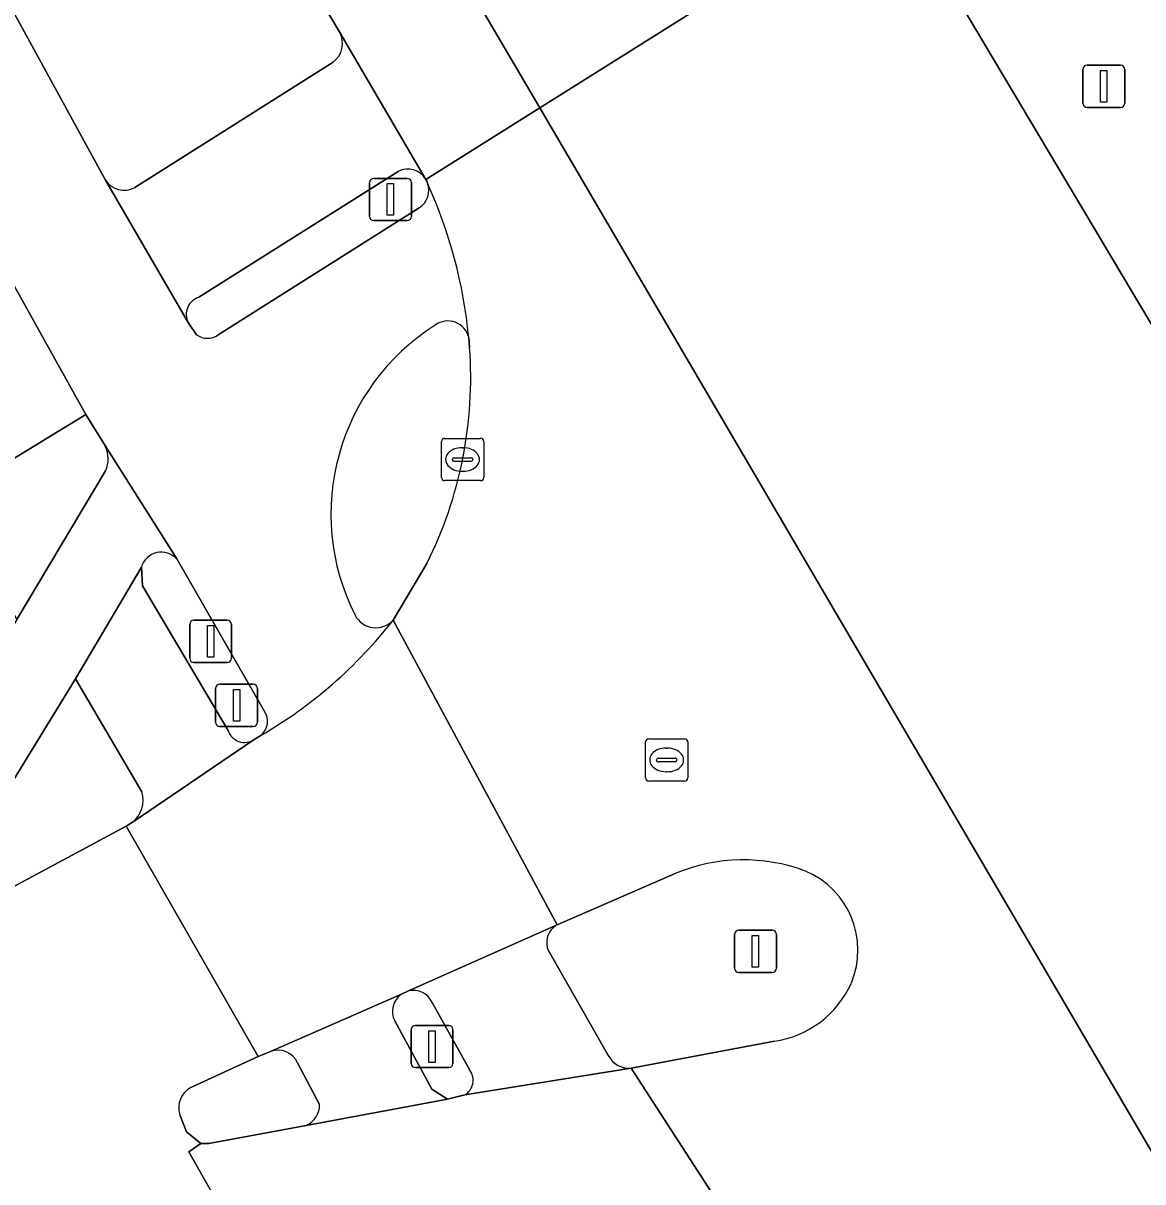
# Model space of a CAD drawing. Extents: x 161477 to 163040, y 383680 to 384871.
# Drawn here: x 162682.5 to 162709.01, y 384508.44 to 384535.87 of the extents above; entities that cross this region are included whole.
import ezdxf

# ---------------------------------------------------------------- set-up
doc = ezdxf.new("R2010")
doc.units = 0
for name, color, linetype in [('IMGEO_Berm_groen', 7, 'Continuous'), ('IMGEO_Drukknoppaal', 7, 'Continuous'), ('IMGEO_Fietspad_gesloten', 7, 'Continuous'), ('IMGEO_Fietspad_open', 7, 'Continuous'), ('IMGEO_Kolk', 7, 'Continuous'), ('IMGEO_Lichtmast', 7, 'Continuous'), ('IMGEO_Rijbaan_lokaal_gesloten', 7, 'Continuous'), ('IMGEO_Rijbaan_lokaal_open', 7, 'Continuous'), ('IMGEO_Rijbaan_regionaal_gesloten', 7, 'Continuous'), ('IMGEO_Rioolput', 7, 'Continuous'), ('IMGEO_Verkeerseiland_open', 7, 'Continuous'), ('IMGEO_Verkeersregelinstallatiepaal', 7, 'Continuous'), ('IMGEO_Voetpad_open', 7, 'Continuous')]:
    doc.layers.add(name, color=color, linetype=linetype)

msp = doc.modelspace()

# ---------------------------------------------------------------- linework, layer by layer
at = {"layer": 'IMGEO_Berm_groen'}
for points in [[(162689.993, 384535.646), (162685.222, 384543.678)], [(162680.267, 384539.789), (162684.444, 384532.154)], [(162685.141, 384531.979), (162689.835, 384534.95)]]:
    msp.add_lwpolyline(points, dxfattribs=at)
for centre, radius, start, end in [((162689.525, 384535.386), 0.535, 305.3898, 29.0301), ((162684.887, 384532.443), 0.529, 213.1119, 298.6996)]:
    msp.add_arc(centre, radius, start, end, dxfattribs=at)
at = {"layer": 'IMGEO_Drukknoppaal'}
for p, q in [((162686.442, 384520.833), (162686.442, 384521.633)), ((162686.442, 384521.633), (162686.442, 384520.833)), ((162686.542, 384521.733), (162687.332, 384521.733)), ((162687.332, 384521.733), (162686.542, 384521.733)), ((162687.432, 384521.633), (162687.432, 384520.833)), ((162687.432, 384520.833), (162687.432, 384521.633)), ((162687.332, 384520.733), (162686.542, 384520.733)), ((162686.542, 384520.733), (162687.332, 384520.733))]:
    msp.add_line(p, q, dxfattribs=at)
msp.add_lwpolyline([(162686.862, 384521.608), (162687.012, 384521.608), (162687.012, 384520.858), (162686.862, 384520.858), (162686.862, 384521.608)], dxfattribs=at)
for centre, start, end in [((162686.542, 384521.633), 90, 180), ((162686.542, 384521.633), 90, 180), ((162687.332, 384521.633), 0, 90), ((162687.332, 384521.633), 360, 90), ((162686.542, 384520.833), 180, 270), ((162686.542, 384520.833), 180, 270), ((162687.332, 384520.833), 270, 0), ((162687.332, 384520.833), 270, 0)]:
    msp.add_arc(centre, 0.1, start, end, dxfattribs=at)
at = {"layer": 'IMGEO_Fietspad_gesloten'}
for points in [[(162695.144, 384514.518), (162691.625, 384512.956)], [(162696.365, 384511.406), (162694.941, 384513.894)], [(162692.18, 384512.681), (162693.078, 384511.077)], [(162692.959, 384510.491), (162696.897, 384511.129)]]:
    msp.add_lwpolyline(points, dxfattribs=at)
for centre, radius, start, end in [((162695.367, 384514.1), 0.474, 118.1389, 205.8195), ((162691.736, 384512.482), 0.487, 24.1615, 103.1221), ((162696.843, 384511.674), 0.547, 209.2789, 275.7112), ((162692.739, 384510.841), 0.413, 302.1786, 34.8633)]:
    msp.add_arc(centre, radius, start, end, dxfattribs=at)
at = {"layer": 'IMGEO_Fietspad_open'}
for points in [[(162648.573, 384592.878), (162650.141, 384590.536), (162655.343, 384582.291), (162661.691, 384571.728), (162663.543, 384568.094), (162667.567, 384560.196), (162673.2, 384547.544), (162676.263, 384540.838), (162679.22, 384535.035), (162681.042, 384531.876), (162683.982, 384526.606), (162684.444, 384525.851), (162686.138, 384523.183), (162688.203, 384519.591)], [(162686.603, 384528.492), (162686.402, 384528.785), (162684.444, 384532.154), (162680.267, 384539.789)], [(162680.45, 384528.007), (162679.281, 384527.271), (162680.763, 384524.637), (162683.982, 384526.606), (162681.042, 384531.876)], [(162691.878, 384531.498), (162687.115, 384528.487)], [(162686.138, 384523.183), (162684.444, 384525.851)], [(162684.448, 384525.268), (162682.349, 384521.752), (162679.349, 384516.726), (162676.992, 384512.505), (162680.142, 384514.285), (162682.298, 384518), (162683.739, 384520.343), (162685.297, 384522.986)]]:
    msp.add_lwpolyline(points, dxfattribs=at)
for centre, radius, start, end in [((162691.602, 384531.916), 0.501, 303.4812, 19.0582), ((162681.626, 384527.34), 11.473, 5.4386, 24.3988), ((162695.081, 384524.243), 5.295, 122.2582, 206.8734), ((162692.554, 384528.312), 0.507, 13.1297, 126.1864), ((162686.863, 384528.851), 0.443, 234.1209, 304.76), ((162683.832, 384525.555), 0.679, 334.9811, 25.8051), ((162685.772, 384522.853), 0.493, 42.0276, 164.3395), ((162690.848, 384522.109), 0.554, 207.8524, 317.8506), ((162682.576, 384528.528), 11.024, 300.2137, 321.9716), ((162687.851, 384519.339), 0.433, 308.9036, 35.6269)]:
    msp.add_arc(centre, radius, start, end, dxfattribs=at)
at = {"layer": 'IMGEO_Kolk'}
for p, q in [((162692.402, 384525.112), (162692.402, 384525.964)), ((162692.477, 384526.038), (162693.329, 384526.038)), ((162693.403, 384525.964), (162693.403, 384525.112)), ((162692.89, 384525.818), (162692.915, 384525.818)), ((162692.661, 384525.532), (162692.661, 384525.544)), ((162693.099, 384525.495), (162692.701, 384525.495)), ((162692.704, 384525.581), (162693.102, 384525.581)), ((162693.145, 384525.544), (162693.145, 384525.532)), ((162692.913, 384525.258), (162692.888, 384525.258)), ((162693.329, 384525.038), (162692.477, 384525.038))]:
    msp.add_line(p, q, dxfattribs=at)
for points in [[(162692.402, 384525.112), (162692.402, 384525.964)], [(162692.477, 384526.038), (162693.329, 384526.038)], [(162693.403, 384525.964), (162693.403, 384525.112)], [(162693.329, 384525.038), (162692.477, 384525.038)]]:
    msp.add_lwpolyline(points, dxfattribs=at)
for centre, radius, start, end in [((162692.479, 384525.962), 0.0765, 91.552, 178.448), ((162692.479, 384525.962), 0.0765, 91.552, 178.448), ((162693.327, 384525.962), 0.0765, 1.552, 88.448), ((162693.327, 384525.962), 0.0765, 1.552, 88.448), ((162692.701, 384525.541), 0.0403, 85.8775, 175.7526), ((162692.698, 384525.531), 0.0366, 178.938, 274.7102), ((162693.102, 384525.538), 0.043, 264.8664, 352.4533), ((162693.106, 384525.543), 0.0386, 1.7309, 96.639), ((162692.479, 384525.114), 0.0765, 181.552, 268.448), ((162692.479, 384525.114), 0.0765, 181.552, 268.448), ((162693.327, 384525.114), 0.0765, 271.552, 358.448), ((162693.327, 384525.114), 0.0765, 271.552, 358.448)]:
    msp.add_arc(centre, radius, start, end, dxfattribs=at)
for centre, major_axis, ratio, start_param, end_param in [((162692.889, 384525.538), (-0.387, 0.002), 0.722429, 4.712389, 7.853982), ((162692.914, 384525.538), (-0.39, 0.002), 0.717154, 1.570796, 4.712389)]:
    msp.add_ellipse(centre, major_axis=major_axis, ratio=ratio, start_param=start_param, end_param=end_param, dxfattribs=at)
at = {"layer": 'IMGEO_Lichtmast'}
for p, q in [((162699.343, 384513.493), (162699.343, 384514.293)), ((162699.343, 384514.293), (162699.343, 384513.493)), ((162699.443, 384514.393), (162700.233, 384514.393)), ((162700.233, 384514.393), (162699.443, 384514.393)), ((162700.333, 384514.293), (162700.333, 384513.493)), ((162700.333, 384513.493), (162700.333, 384514.293)), ((162700.233, 384513.393), (162699.443, 384513.393)), ((162699.443, 384513.393), (162700.233, 384513.393))]:
    msp.add_line(p, q, dxfattribs=at)
msp.add_lwpolyline([(162699.763, 384514.268), (162699.913, 384514.268), (162699.913, 384513.518), (162699.763, 384513.518), (162699.763, 384514.268)], dxfattribs=at)
for centre, start, end in [((162699.443, 384514.293), 90, 180), ((162699.443, 384514.293), 90, 180), ((162700.233, 384514.293), 0, 90), ((162700.233, 384514.293), 360, 90), ((162699.443, 384513.493), 180, 270), ((162699.443, 384513.493), 180, 270), ((162700.233, 384513.493), 270, 0), ((162700.233, 384513.493), 270, 0)]:
    msp.add_arc(centre, 0.1, start, end, dxfattribs=at)
at = {"layer": 'IMGEO_Rijbaan_lokaal_gesloten'}
for points in [[(162695.144, 384514.518), (162691.259, 384521.737)], [(162688.123, 384519.002), (162687.968, 384518.905), (162685.076, 384516.945), (162684.934, 384516.86), (162688.063, 384511.403), (162688.354, 384511.522), (162691.456, 384512.881), (162691.625, 384512.956), (162695.144, 384514.518)]]:
    msp.add_lwpolyline(points, dxfattribs=at)
msp.add_lwpolyline([(162700.869, 384504.974), (162696.897, 384511.129), (162692.959, 384510.491), (162692.549, 384510.392), (162689.202, 384509.769), (162686.897, 384509.34), (162686.705, 384509.339), (162686.419, 384509.147), (162689.901, 384502.997), (162691.881, 384503.34), (162692.751, 384503.442), (162696.768, 384504.182)], close=True, dxfattribs=at)
msp.add_arc((162682.576, 384528.528), 11.024, 300.2137, 321.9716, dxfattribs=at)
at = {"layer": 'IMGEO_Rijbaan_lokaal_open'}
for points in [[(162686.471, 384510.668), (162688.063, 384511.403), (162684.934, 384516.86), (162680.142, 384514.285), (162676.992, 384512.505), (162672.236, 384509.944)], [(162682.648, 384501.543), (162682.845, 384501.584), (162682.928, 384501.601), (162688.255, 384502.712), (162689.901, 384502.997), (162686.419, 384509.147), (162686.705, 384509.339), (162686.368, 384509.621), (162686.209, 384510.022)]]:
    msp.add_lwpolyline(points, dxfattribs=at)
msp.add_arc((162686.714, 384510.193), 0.533, 117.1261, 198.7216, dxfattribs=at)
at = {"layer": 'IMGEO_Rijbaan_regionaal_gesloten'}
for points in [[(162648.312, 384611.38), (162656.913, 384597.53), (162662.642, 384588.001), (162669.571, 384576.273), (162678.43, 384561.146), (162690.221, 384541.556), (162694.729, 384533.867), (162700.392, 384537.428), (162691.025, 384553.287), (162677.768, 384575.611), (162668.575, 384591.138), (162663.512, 384599.868), (162657.753, 384609.936)], [(162660.195, 384586.185), (162661.36, 384584.262), (162670.368, 384569.152), (162685.222, 384543.678), (162689.993, 384535.646), (162692.033, 384532.172), (162694.729, 384533.867), (162690.221, 384541.556), (162678.43, 384561.146), (162669.571, 384576.273), (162662.642, 384588.001), (162656.913, 384597.53), (162648.312, 384611.38)], [(162709.381, 384528.462), (162704.837, 384536.094), (162702.998, 384539.067), (162700.392, 384537.428), (162694.729, 384533.867), (162713.503, 384501.841), (162715.523, 384498.605), (162717.548, 384495.062), (162721.159, 384495.567), (162724.869, 384496.086), (162722.863, 384499.471), (162722.785, 384499.604), (162722.728, 384499.699), (162722.549, 384500), (162720.899, 384502.778), (162719.626, 384504.921)], [(162694.729, 384533.867), (162692.033, 384532.172), (162692.056, 384532.126), (162692.075, 384532.079)], [(162712.939, 384502.615), (162713.503, 384501.841), (162694.729, 384533.867)], [(162693.048, 384528.427), (162693.069, 384528.187)], [(162692.057, 384523.076), (162691.259, 384521.737), (162695.144, 384514.518), (162697.938, 384515.735)], [(162700.285, 384511.764), (162696.897, 384511.129), (162700.869, 384504.974), (162703.828, 384505.486), (162705.629, 384505.662), (162706.632, 384505.597)]]:
    msp.add_lwpolyline(points, dxfattribs=at)
for centre, radius, start, end in [((162681.626, 384527.34), 11.473, 5.4386, 24.3988), ((162683.272, 384527.471), 9.823, 333.4212, 4.1789), ((162699.554, 384511.863), 4.196, 69.5365, 112.6562), ((162700.231, 384513.922), 2.032, 337.4721, 67.1185), ((162699.945, 384514.107), 2.368, 278.2441, 335.967)]:
    msp.add_arc(centre, radius, start, end, dxfattribs=at)
at = {"layer": 'IMGEO_Rioolput'}
for p, q in [((162697.234, 384517.999), (162697.234, 384518.851)), ((162697.309, 384518.925), (162698.161, 384518.925)), ((162698.235, 384518.851), (162698.235, 384517.999)), ((162697.722, 384518.705), (162697.747, 384518.705)), ((162697.493, 384518.419), (162697.493, 384518.431)), ((162697.931, 384518.382), (162697.533, 384518.382)), ((162697.536, 384518.468), (162697.934, 384518.468)), ((162697.977, 384518.431), (162697.977, 384518.419)), ((162697.745, 384518.145), (162697.72, 384518.145)), ((162698.161, 384517.925), (162697.309, 384517.925))]:
    msp.add_line(p, q, dxfattribs=at)
for points in [[(162697.234, 384517.999), (162697.234, 384518.851)], [(162697.309, 384518.925), (162698.161, 384518.925)], [(162698.235, 384518.851), (162698.235, 384517.999)], [(162698.161, 384517.925), (162697.309, 384517.925)]]:
    msp.add_lwpolyline(points, dxfattribs=at)
for centre, radius, start, end in [((162697.311, 384518.849), 0.0765, 91.552, 178.448), ((162697.311, 384518.849), 0.0765, 91.552, 178.448), ((162698.159, 384518.849), 0.0765, 1.552, 88.448), ((162698.159, 384518.849), 0.0765, 1.552, 88.448), ((162697.533, 384518.428), 0.0403, 85.8775, 175.7526), ((162697.53, 384518.418), 0.0366, 178.938, 274.7102), ((162697.934, 384518.425), 0.043, 264.8664, 352.4533), ((162697.938, 384518.43), 0.0386, 1.7309, 96.639), ((162697.311, 384518.001), 0.0765, 181.552, 268.448), ((162697.311, 384518.001), 0.0765, 181.552, 268.448), ((162698.159, 384518.001), 0.0765, 271.552, 358.448), ((162698.159, 384518.001), 0.0765, 271.552, 358.448)]:
    msp.add_arc(centre, radius, start, end, dxfattribs=at)
for centre, major_axis, ratio, start_param, end_param in [((162697.721, 384518.425), (-0.387, 0.002), 0.722429, 4.712389, 7.853982), ((162697.746, 384518.425), (-0.39, 0.002), 0.717154, 1.570796, 4.712389)]:
    msp.add_ellipse(centre, major_axis=major_axis, ratio=ratio, start_param=start_param, end_param=end_param, dxfattribs=at)
at = {"layer": 'IMGEO_Verkeerseiland_open'}
for points in [[(162704.837, 384536.094), (162709.381, 384528.462)], [(162691.376, 384532.361), (162686.66, 384529.381)], [(162692.075, 384532.079), (162692.056, 384532.126), (162692.033, 384532.172)], [(162687.115, 384528.487), (162691.878, 384531.498)], [(162686.402, 384528.785), (162686.603, 384528.492)], [(162693.069, 384528.187), (162693.048, 384528.427)], [(162685.297, 384522.986), (162685.323, 384522.55), (162687.351, 384519.118)], [(162688.203, 384519.591), (162686.138, 384523.183)], [(162691.259, 384521.737), (162692.057, 384523.076)], [(162685.305, 384517.669), (162683.739, 384520.343), (162682.298, 384518), (162680.142, 384514.285), (162684.934, 384516.86), (162685.076, 384516.945)], [(162687.968, 384518.905), (162688.123, 384519.002)], [(162697.938, 384515.735), (162695.144, 384514.518)], [(162694.941, 384513.894), (162696.365, 384511.406)], [(162691.625, 384512.956), (162691.456, 384512.881)], [(162693.078, 384511.077), (162692.18, 384512.681)], [(162691.295, 384512.244), (162692.176, 384510.629), (162692.549, 384510.392), (162692.959, 384510.491)], [(162696.897, 384511.129), (162700.285, 384511.764)], [(162688.354, 384511.522), (162688.063, 384511.403), (162686.471, 384510.668)], [(162689.517, 384510.269), (162688.996, 384511.252)], [(162686.209, 384510.022), (162686.368, 384509.621), (162686.705, 384509.339), (162686.897, 384509.34), (162689.202, 384509.769)]]:
    msp.add_lwpolyline(points, dxfattribs=at)
for centre, radius, start, end in [((162691.603, 384531.915), 0.501, 30.9009, 117.0011), ((162691.602, 384531.916), 0.501, 303.4812, 19.0582), ((162686.789, 384528.971), 0.43, 107.5165, 205.6693), ((162695.081, 384524.243), 5.295, 122.2582, 206.8734), ((162692.554, 384528.312), 0.507, 13.1297, 126.1864), ((162686.863, 384528.851), 0.443, 234.1209, 304.76), ((162683.272, 384527.471), 9.823, 333.4212, 4.1789), ((162685.772, 384522.853), 0.493, 42.0276, 164.3395), ((162690.848, 384522.109), 0.554, 207.8524, 317.8506), ((162687.851, 384519.339), 0.433, 308.9036, 35.6269), ((162687.744, 384519.255), 0.416, 199.2547, 302.6541), ((162684.702, 384517.461), 0.637, 305.8941, 19.0017), ((162699.554, 384511.863), 4.196, 69.5365, 112.6562), ((162700.231, 384513.922), 2.032, 337.4721, 67.1185), ((162695.367, 384514.1), 0.474, 118.1389, 205.8195), ((162699.945, 384514.107), 2.368, 278.2441, 335.967), ((162691.74, 384512.47), 0.499, 124.6616, 206.9698), ((162691.736, 384512.482), 0.487, 24.1615, 103.1221), ((162688.529, 384511.041), 0.512, 24.3673, 110.0133), ((162696.843, 384511.674), 0.547, 209.2789, 275.7112), ((162692.739, 384510.841), 0.413, 302.1786, 34.8633), ((162686.714, 384510.193), 0.533, 117.1261, 198.7216), ((162688.973, 384510.262), 0.544, 294.8901, 0.6881)]:
    msp.add_arc(centre, radius, start, end, dxfattribs=at)
at = {"layer": 'IMGEO_Verkeersregelinstallatiepaal'}
for p, q in [((162707.59, 384533.976), (162707.59, 384534.776)), ((162707.59, 384534.776), (162707.59, 384533.976)), ((162707.69, 384534.876), (162708.48, 384534.876)), ((162708.48, 384534.876), (162707.69, 384534.876)), ((162708.58, 384534.776), (162708.58, 384533.976)), ((162708.58, 384533.976), (162708.58, 384534.776)), ((162708.48, 384533.876), (162707.69, 384533.876)), ((162707.69, 384533.876), (162708.48, 384533.876)), ((162690.7, 384531.295), (162690.7, 384532.095)), ((162690.7, 384532.095), (162690.7, 384531.295)), ((162690.8, 384532.195), (162691.59, 384532.195)), ((162691.59, 384532.195), (162690.8, 384532.195)), ((162691.69, 384532.095), (162691.69, 384531.295)), ((162691.69, 384531.295), (162691.69, 384532.095)), ((162691.59, 384531.195), (162690.8, 384531.195)), ((162690.8, 384531.195), (162691.59, 384531.195)), ((162687.155, 384520.216), (162687.945, 384520.216)), ((162687.945, 384520.216), (162687.155, 384520.216)), ((162687.055, 384519.316), (162687.055, 384520.116)), ((162687.055, 384520.116), (162687.055, 384519.316)), ((162688.045, 384520.116), (162688.045, 384519.316)), ((162688.045, 384519.316), (162688.045, 384520.116)), ((162687.945, 384519.216), (162687.155, 384519.216)), ((162687.155, 384519.216), (162687.945, 384519.216)), ((162691.685, 384511.239), (162691.685, 384512.039)), ((162691.685, 384512.039), (162691.685, 384511.239)), ((162691.785, 384512.139), (162692.575, 384512.139)), ((162692.575, 384512.139), (162691.785, 384512.139)), ((162692.675, 384512.039), (162692.675, 384511.239)), ((162692.675, 384511.239), (162692.675, 384512.039)), ((162692.575, 384511.139), (162691.785, 384511.139)), ((162691.785, 384511.139), (162692.575, 384511.139))]:
    msp.add_line(p, q, dxfattribs=at)
for points in [[(162708.01, 384534.751), (162708.16, 384534.751), (162708.16, 384534.001), (162708.01, 384534.001), (162708.01, 384534.751)], [(162691.12, 384532.07), (162691.27, 384532.07), (162691.27, 384531.32), (162691.12, 384531.32), (162691.12, 384532.07)], [(162687.475, 384520.091), (162687.625, 384520.091), (162687.625, 384519.341), (162687.475, 384519.341), (162687.475, 384520.091)], [(162692.105, 384512.014), (162692.255, 384512.014), (162692.255, 384511.264), (162692.105, 384511.264), (162692.105, 384512.014)]]:
    msp.add_lwpolyline(points, dxfattribs=at)
for centre, start, end in [((162707.69, 384534.776), 90, 180), ((162707.69, 384534.776), 90, 180), ((162708.48, 384534.776), 0, 90), ((162708.48, 384534.776), 360, 90), ((162707.69, 384533.976), 180, 270), ((162707.69, 384533.976), 180, 270), ((162708.48, 384533.976), 270, 0), ((162708.48, 384533.976), 270, 0), ((162690.8, 384532.095), 90, 180), ((162690.8, 384532.095), 90, 180), ((162691.59, 384532.095), 0, 90), ((162691.59, 384532.095), 360, 90), ((162690.8, 384531.295), 180, 270), ((162690.8, 384531.295), 180, 270), ((162691.59, 384531.295), 270, 0), ((162691.59, 384531.295), 270, 0), ((162687.155, 384520.116), 90, 180), ((162687.155, 384520.116), 90, 180), ((162687.945, 384520.116), 0, 90), ((162687.945, 384520.116), 360, 90), ((162687.155, 384519.316), 180, 270), ((162687.155, 384519.316), 180, 270), ((162687.945, 384519.316), 270, 0), ((162687.945, 384519.316), 270, 0), ((162691.785, 384512.039), 90, 180), ((162691.785, 384512.039), 90, 180), ((162692.575, 384512.039), 0, 90), ((162692.575, 384512.039), 360, 90), ((162691.785, 384511.239), 180, 270), ((162691.785, 384511.239), 180, 270), ((162692.575, 384511.239), 270, 0), ((162692.575, 384511.239), 270, 0)]:
    msp.add_arc(centre, 0.1, start, end, dxfattribs=at)
at = {"layer": 'IMGEO_Voetpad_open'}
for points in [[(162692.033, 384532.172), (162689.993, 384535.646)], [(162689.835, 384534.95), (162685.141, 384531.979)], [(162686.66, 384529.381), (162691.376, 384532.361)], [(162684.444, 384532.154), (162686.402, 384528.785)], [(162684.444, 384525.851), (162683.982, 384526.606), (162680.763, 384524.637), (162680.716, 384524.612), (162680.669, 384524.586), (162682.349, 384521.752), (162684.448, 384525.268)], [(162687.351, 384519.118), (162685.323, 384522.55), (162685.297, 384522.986), (162683.739, 384520.343), (162685.305, 384517.669)], [(162685.076, 384516.945), (162687.968, 384518.905)], [(162691.456, 384512.881), (162688.354, 384511.522)], [(162689.202, 384509.769), (162692.549, 384510.392), (162692.176, 384510.629), (162691.295, 384512.244)], [(162688.996, 384511.252), (162689.517, 384510.269)]]:
    msp.add_lwpolyline(points, dxfattribs=at)
for centre, radius, start, end in [((162689.525, 384535.386), 0.535, 305.3898, 29.0301), ((162691.603, 384531.915), 0.501, 30.9009, 117.0011), ((162684.887, 384532.443), 0.529, 213.1119, 298.6996), ((162686.789, 384528.971), 0.43, 107.5165, 205.6693), ((162683.832, 384525.555), 0.679, 334.9811, 25.8051), ((162687.744, 384519.255), 0.416, 199.2547, 302.6541), ((162684.702, 384517.461), 0.637, 305.8941, 19.0017), ((162691.74, 384512.47), 0.499, 124.6616, 206.9698), ((162688.529, 384511.041), 0.512, 24.3673, 110.0133), ((162688.973, 384510.262), 0.544, 294.8901, 0.6881)]:
    msp.add_arc(centre, radius, start, end, dxfattribs=at)

doc.saveas('drawing.dxf')
